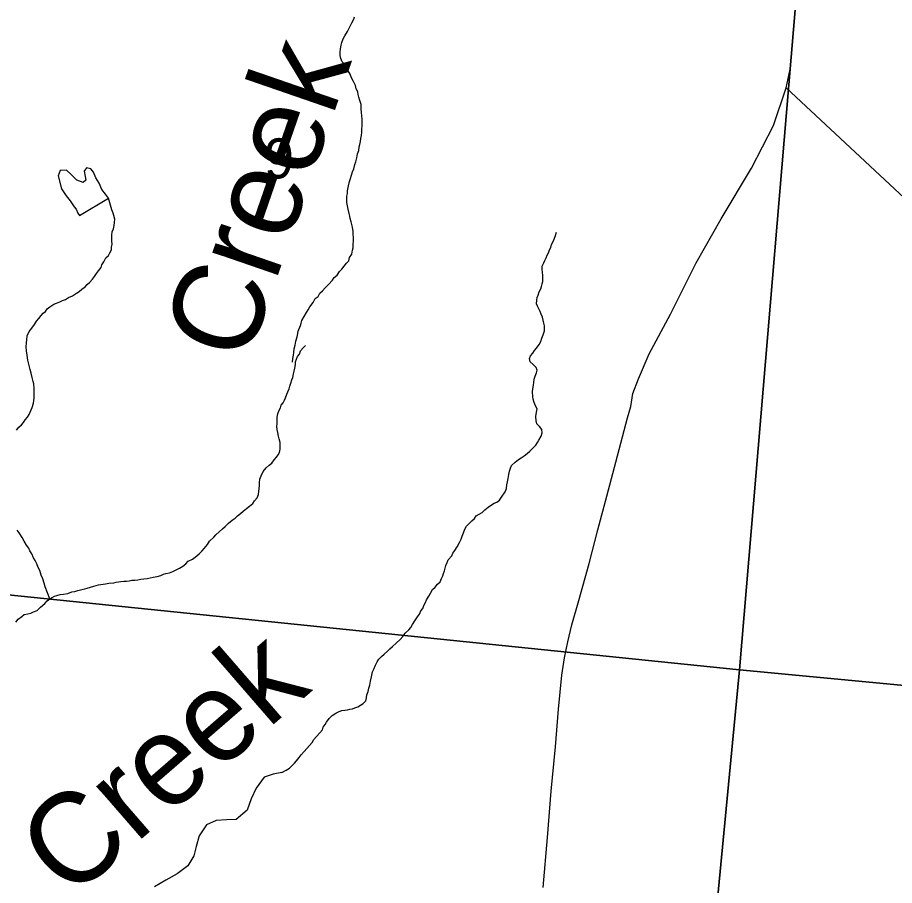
# Model space of a CAD drawing. Extents: x 0 to 1064, y 0 to 440.
# Drawn here: x 307.7 to 322.39, y 178.34 to 192.89 of the extents above; entities that cross this region are included whole.
import ezdxf

# ---------------------------------------------------------------- set-up
doc = ezdxf.new("R2010")
doc.units = 0
for name, color, linetype in [('GM_X_Minor_River', 7, 'Continuous'), ('GM_X_Minor_River_Text', 7, 'Continuous'), ('GM_X_Section', 7, 'Continuous'), ('GM_X_Section_Text', 7, 'Continuous'), ('GM_X_State_Route', 7, 'Continuous'), ('GM_X_Township_Road', 7, 'Continuous')]:
    doc.layers.add(name, color=color, linetype=linetype)

msp = doc.modelspace()

# ---------------------------------------------------------------- linework, layer by layer
at = {"layer": 'GM_X_Minor_River'}
for points in [[(313.228, 192.652), (313.273, 192.742), (313.304, 192.796), (313.336, 192.857), (313.349, 192.899)], [(312.31, 187.111), (312.317, 187.172), (312.325, 187.227), (312.332, 187.275), (312.339, 187.336), (312.353, 187.397), (312.367, 187.463), (312.386, 187.536), (312.4, 187.591), (312.407, 187.633), (312.446, 187.724), (312.453, 187.766), (312.466, 187.808), (312.504, 187.875), (312.542, 187.941), (312.574, 187.989), (312.599, 188.037), (312.656, 188.109), (312.688, 188.176), (312.737, 188.211), (312.769, 188.266), (312.813, 188.307), (312.856, 188.355), (312.913, 188.415), (312.981, 188.487), (313.007, 188.529), (313.056, 188.571), (313.094, 188.631), (313.138, 188.667), (313.176, 188.721), (313.213, 188.769), (313.251, 188.811), (313.264, 188.865), (313.302, 188.919), (313.316, 188.986), (313.323, 189.028), (313.324, 189.089), (313.332, 189.144), (313.333, 189.199), (313.328, 189.254), (313.323, 189.302), (313.313, 189.376), (313.301, 189.418), (313.29, 189.461), (313.273, 189.516), (313.268, 189.559), (313.257, 189.602), (313.24, 189.675), (313.229, 189.73), (313.218, 189.785), (313.22, 189.846), (313.221, 189.895), (313.228, 189.937), (313.229, 189.98), (313.249, 190.065), (313.263, 190.137), (313.282, 190.186), (313.296, 190.246), (313.315, 190.301), (313.335, 190.349), (313.355, 190.422), (313.368, 190.47), (313.388, 190.537), (313.401, 190.603), (313.421, 190.658), (313.428, 190.719), (313.435, 190.761), (313.449, 190.81), (313.456, 190.858), (313.463, 190.907), (313.471, 190.967), (313.472, 191.016), (313.479, 191.071), (313.474, 191.132), (313.475, 191.186), (313.47, 191.235), (313.466, 191.302), (313.461, 191.351), (313.457, 191.43), (313.44, 191.497), (313.423, 191.553), (313.412, 191.595), (313.406, 191.638), (313.377, 191.693), (313.366, 191.748), (313.331, 191.816), (313.296, 191.877), (313.273, 191.939), (313.244, 191.994), (313.208, 192.037), (313.185, 192.093), (313.143, 192.142), (313.12, 192.197), (313.109, 192.252), (313.11, 192.307), (313.112, 192.362), (313.125, 192.422), (313.138, 192.465), (313.158, 192.531), (313.184, 192.58), (313.228, 192.652)], [(309.228, 189.858), (309.175, 189.926), (309.116, 190.006), (309.069, 190.111), (309.017, 190.197), (308.977, 190.295), (308.929, 190.351), (308.857, 190.365), (308.819, 190.311), (308.835, 190.22), (308.845, 190.159), (308.802, 190.123), (308.699, 190.162), (308.604, 190.256), (308.521, 190.331), (308.417, 190.321), (308.385, 190.231), (308.44, 190.016), (308.516, 189.899), (308.587, 189.812), (308.652, 189.714), (308.688, 189.676), (308.716, 189.609), (308.74, 189.566)], [(308.74, 189.566), (309.228, 189.858)], [(308.838, 188.372), (308.87, 188.414), (308.914, 188.449), (308.958, 188.502), (308.99, 188.544), (309.028, 188.597), (309.06, 188.639), (309.105, 188.698), (309.118, 188.74), (309.15, 188.794), (309.183, 188.859), (309.227, 188.9), (309.247, 188.942), (309.279, 188.996), (309.28, 189.038), (309.288, 189.087), (309.284, 189.136), (309.285, 189.184), (309.281, 189.239), (309.289, 189.293), (309.309, 189.347), (309.323, 189.401), (309.33, 189.45), (309.332, 189.51), (309.316, 189.566), (309.305, 189.608), (309.283, 189.664), (309.228, 189.858)], [(315.809, 184.85), (315.872, 184.94), (315.892, 184.994), (315.899, 185.055), (315.912, 185.104), (315.92, 185.164), (315.934, 185.231), (315.947, 185.286), (315.96, 185.334), (315.98, 185.382), (316.042, 185.436), (316.098, 185.478), (316.141, 185.507), (316.191, 185.543), (316.24, 185.579), (316.284, 185.62), (316.34, 185.674), (316.384, 185.722), (316.415, 185.764), (316.435, 185.806), (316.473, 185.873), (316.492, 185.927), (316.487, 185.982), (316.446, 186.031), (316.404, 186.081), (316.393, 186.13), (316.383, 186.203), (316.396, 186.276), (316.41, 186.33), (316.38, 186.379), (316.357, 186.435), (316.34, 186.49), (316.335, 186.538), (316.331, 186.612), (316.338, 186.666), (316.346, 186.727), (316.353, 186.769), (316.36, 186.824), (316.373, 186.879), (316.399, 186.933), (316.406, 186.975), (316.389, 187.024), (316.341, 187.074), (316.293, 187.118), (316.282, 187.172), (316.296, 187.215), (316.333, 187.263), (316.365, 187.305), (316.396, 187.347), (316.44, 187.407), (316.472, 187.455), (316.485, 187.516), (316.511, 187.57), (316.531, 187.637), (316.532, 187.679), (316.533, 187.722), (316.522, 187.765), (316.51, 187.814), (316.499, 187.868), (316.476, 187.918), (316.459, 187.961), (316.435, 188.004), (316.412, 188.047), (316.395, 188.09), (316.402, 188.15), (316.409, 188.193), (316.422, 188.235), (316.442, 188.29), (316.467, 188.338), (316.481, 188.38), (316.494, 188.423), (316.501, 188.465), (316.502, 188.52), (316.503, 188.562), (316.498, 188.617), (316.493, 188.666), (316.494, 188.721), (316.52, 188.775), (316.539, 188.817), (316.558, 188.86), (316.578, 188.902), (316.597, 188.944), (316.616, 188.992), (316.636, 189.035), (316.649, 189.083), (316.674, 189.131), (316.694, 189.174), (316.713, 189.234), (316.733, 189.289)], [(307.687, 185.973), (307.725, 186.02), (307.769, 186.062), (307.801, 186.103), (307.833, 186.145), (307.871, 186.192), (307.897, 186.234), (307.916, 186.276), (307.949, 186.354), (307.97, 186.426), (307.978, 186.468), (307.979, 186.51), (307.981, 186.565), (307.983, 186.62), (307.984, 186.668), (307.975, 186.747), (307.964, 186.79), (307.948, 186.857), (307.932, 186.925), (307.916, 186.986), (307.905, 187.035), (307.894, 187.078), (307.878, 187.145), (307.863, 187.23), (307.853, 187.304), (307.849, 187.371), (307.851, 187.437), (307.859, 187.486), (307.867, 187.552), (307.9, 187.624), (307.945, 187.683), (307.989, 187.743), (308.022, 187.796), (308.06, 187.844), (308.098, 187.891), (308.13, 187.933), (308.173, 187.962), (308.199, 188.003), (308.243, 188.038), (308.311, 188.085), (308.354, 188.102), (308.41, 188.124), (308.459, 188.147), (308.509, 188.164), (308.558, 188.193), (308.626, 188.221), (308.689, 188.267), (308.738, 188.296), (308.782, 188.337), (308.838, 188.372)], [(310.042, 183.52), (310.103, 183.537), (310.147, 183.56), (310.19, 183.57), (310.251, 183.581), (310.306, 183.603), (310.362, 183.632), (310.418, 183.661), (310.474, 183.695), (310.524, 183.73), (310.562, 183.778), (310.636, 183.812), (310.68, 183.847), (310.748, 183.899), (310.793, 183.946), (310.83, 183.988), (310.888, 184.059), (310.92, 184.113), (310.989, 184.177), (311.027, 184.219), (311.083, 184.271), (311.134, 184.318), (311.184, 184.359), (311.24, 184.412), (311.297, 184.465), (311.347, 184.5), (311.39, 184.535), (311.441, 184.576), (311.485, 184.617), (311.541, 184.658), (311.591, 184.699), (311.647, 184.746), (311.673, 184.787), (311.717, 184.841), (311.737, 184.895), (311.745, 184.949), (311.753, 184.991), (311.755, 185.052), (311.756, 185.095), (311.764, 185.149), (311.784, 185.209), (311.817, 185.281), (311.868, 185.34), (311.918, 185.387), (311.962, 185.422), (312, 185.476), (312.044, 185.517), (312.07, 185.558), (312.089, 185.6), (312.103, 185.655), (312.105, 185.709), (312.101, 185.764), (312.085, 185.825), (312.074, 185.874), (312.064, 185.935), (312.053, 185.984), (312.049, 186.033), (312.05, 186.081), (312.052, 186.136), (312.054, 186.19), (312.062, 186.245), (312.088, 186.305), (312.108, 186.347), (312.121, 186.389), (312.153, 186.43), (312.173, 186.472), (312.193, 186.514), (312.213, 186.574), (312.233, 186.616), (312.252, 186.664), (312.266, 186.712), (312.28, 186.76), (312.3, 186.814), (312.314, 186.856), (312.328, 186.917), (312.335, 186.959), (312.349, 187.013), (312.357, 187.073), (312.359, 187.116), (312.379, 187.164), (312.392, 187.206), (312.424, 187.248), (312.444, 187.302), (312.488, 187.349), (312.526, 187.39)], [(312.133, 180.235), (312.204, 180.278), (312.26, 180.307), (312.297, 180.349), (312.341, 180.391), (312.379, 180.433), (312.422, 180.487), (312.454, 180.535), (312.504, 180.589), (312.548, 180.637), (312.592, 180.691), (312.636, 180.739), (312.667, 180.787), (312.711, 180.841), (312.767, 180.9), (312.811, 180.954), (312.824, 180.997), (312.856, 181.039), (312.881, 181.081), (312.925, 181.141), (312.975, 181.189), (313.037, 181.23), (313.093, 181.26), (313.136, 181.277), (313.185, 181.282), (313.228, 181.288), (313.27, 181.299), (313.313, 181.304), (313.356, 181.322), (313.406, 181.339), (313.449, 181.363), (313.492, 181.392), (313.536, 181.44), (313.549, 181.489), (313.556, 181.537), (313.576, 181.592), (313.59, 181.652), (313.603, 181.701), (313.617, 181.768), (313.63, 181.84), (313.651, 181.925), (313.67, 181.967), (313.702, 182.034), (313.728, 182.088), (313.753, 182.136), (313.803, 182.178), (313.846, 182.22), (313.902, 182.268), (313.94, 182.309), (313.983, 182.345), (314.046, 182.405), (314.114, 182.464), (314.158, 182.518), (314.196, 182.573), (314.258, 182.626), (314.29, 182.668), (314.321, 182.716), (314.359, 182.777), (314.403, 182.843), (314.435, 182.891), (314.461, 182.945), (314.492, 182.987), (314.511, 183.035), (314.537, 183.084), (314.556, 183.132), (314.594, 183.192), (314.62, 183.24), (314.652, 183.301), (314.701, 183.342), (314.739, 183.39), (314.783, 183.432), (314.808, 183.487), (314.828, 183.529), (314.841, 183.571), (314.854, 183.614), (314.867, 183.662), (314.88, 183.704), (314.9, 183.753), (314.919, 183.801), (314.976, 183.867), (314.995, 183.909), (315.026, 183.957), (315.07, 184.017), (315.109, 184.09), (315.134, 184.144), (315.154, 184.198), (315.173, 184.253), (315.199, 184.313), (315.225, 184.361), (315.268, 184.409), (315.312, 184.451), (315.356, 184.493), (315.387, 184.535), (315.486, 184.594), (315.53, 184.636), (315.586, 184.684), (315.641, 184.719), (315.685, 184.749), (315.734, 184.766), (315.777, 184.802), (315.809, 184.85)], [(308.245, 183.145), (308.167, 183.348), (308.151, 183.409), (308.129, 183.482), (308.1, 183.544), (308.078, 183.623), (308.05, 183.673), (308.027, 183.734), (307.999, 183.79), (307.97, 183.833), (307.942, 183.901), (307.907, 183.951), (307.89, 183.994), (307.855, 184.043), (307.814, 184.111), (307.78, 184.173), (307.728, 184.254), (307.699, 184.297)], [(307.672, 182.756), (307.716, 182.803), (307.773, 182.85), (307.817, 182.885), (307.878, 182.895), (307.927, 182.906), (307.97, 182.929), (308.032, 182.951), (308.088, 183.004), (308.158, 183.069), (308.202, 183.11), (308.245, 183.145), (308.32, 183.191), (308.363, 183.202), (308.418, 183.218), (308.473, 183.223), (308.547, 183.233), (308.614, 183.261), (308.664, 183.271), (308.713, 183.288), (308.78, 183.304), (308.829, 183.315), (308.872, 183.326), (308.928, 183.342), (308.983, 183.359), (309.057, 183.381), (309.136, 183.39), (309.179, 183.395), (309.234, 183.406), (309.314, 183.415), (309.357, 183.426), (309.436, 183.436), (309.485, 183.44), (309.528, 183.445), (309.571, 183.45), (309.62, 183.461), (309.668, 183.459), (309.717, 183.464), (309.766, 183.474), (309.821, 183.479), (309.876, 183.489), (309.925, 183.5), (309.974, 183.51), (310.042, 183.52)], [(312.133, 180.235), (311.987, 180.207), (311.834, 180.156), (311.701, 179.976), (311.618, 179.796), (311.552, 179.603), (311.366, 179.45), (311.201, 179.442), (311.031, 179.434), (310.871, 179.359), (310.744, 179.173), (310.697, 178.998), (310.657, 178.841), (310.556, 178.673), (310.376, 178.538), (310.185, 178.433), (309.999, 178.322)]]:
    msp.add_lwpolyline(points, dxfattribs=at)
at = {"layer": 'GM_X_Section'}
for points in [[(321.14, 197.859), (319.799, 181.959), (302.913, 183.69), (304.455, 199.415)], [(302.913, 183.69), (319.799, 181.959), (318.254, 165.886), (301.499, 167.436)]]:
    msp.add_lwpolyline(points, close=True, dxfattribs=at)
for points in [[(339.832, 180.05), (319.799, 181.959), (321.14, 197.859)], [(333.647, 164.716), (318.254, 165.886), (319.799, 181.959), (339.832, 180.05)]]:
    msp.add_lwpolyline(points, dxfattribs=at)
at = {"layer": 'GM_X_State_Route'}
msp.add_lwpolyline([(316.511, 178.311), (316.583, 179.149), (316.645, 179.924), (316.713, 180.669), (316.768, 181.298), (316.822, 181.868), (316.867, 182.158), (316.924, 182.424), (316.988, 182.708), (317.107, 183.119), (317.277, 183.736), (317.422, 184.304), (317.573, 184.866), (317.755, 185.543), (317.919, 186.178), (317.975, 186.366), (318.013, 186.589), (318.107, 186.834), (318.282, 187.249), (318.643, 187.917), (319.07, 188.777), (319.491, 189.511), (319.997, 190.364), (320.367, 191.075), (320.579, 191.707), (320.649, 192.018), (320.718, 192.811), (320.775, 193.889)], dxfattribs=at)
at = {"layer": 'GM_X_Township_Road'}
msp.add_lwpolyline([(322.892, 189.553), (320.579, 191.707)], dxfattribs=at)

# ---------------------------------------------------------------- texts
at = {"layer": 'GM_X_Minor_River_Text'}
for rotation, p in [(70.9473, (311.543, 187.055)), (40.9486, (308.574, 178.076))]:
    msp.add_text('Creek', height=1.5151, rotation=rotation, dxfattribs=at).set_placement(p)
at = {"layer": 'GM_X_Section_Text'}
msp.add_text('9', height=0.67, rotation=0, dxfattribs=at).set_placement((311.836, 190.191))

doc.saveas('drawing.dxf')
